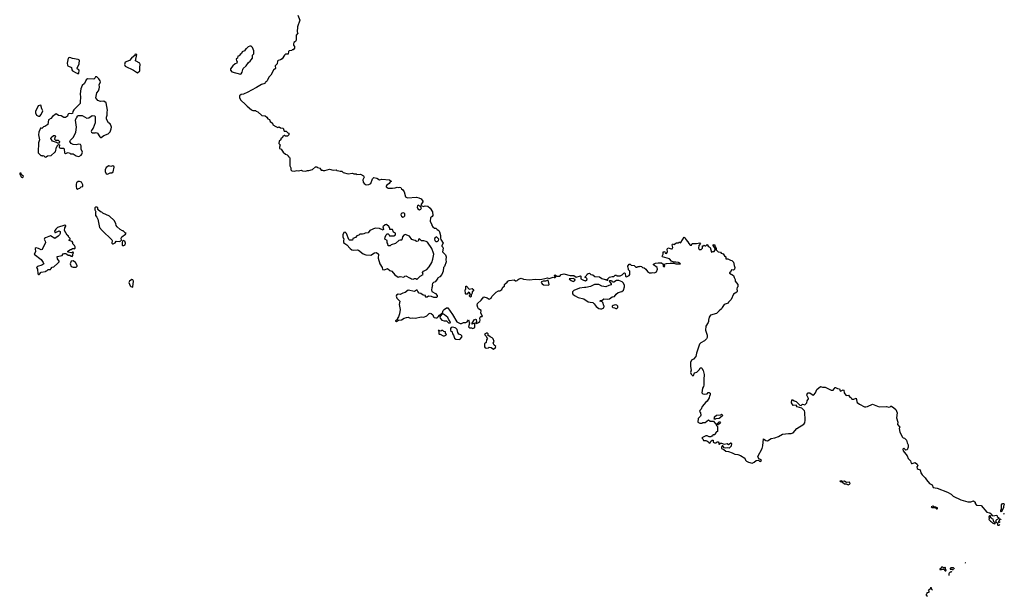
# Model space of a CAD drawing. Extents: x 1980017 to 2252640, y 74400 to 266395.
# Tile 295 of 388: x 2161343 to 2177057, y 144304 to 153511. Entities that reach past the tile are written whole.
import ezdxf

# ---------------------------------------------------------------- set-up
doc = ezdxf.new("R2010")
doc.units = 0

msp = doc.modelspace()

# ---------------------------------------------------------------- linework, layer by layer
at = {"layer": '0CON20XD'}
for points in [[(2165781, 153585), (2165812, 153505), (2165778, 153395), (2165772, 153315), (2165780, 153295), (2165757, 153263), (2165756, 153185), (2165746, 153165), (2165720, 153145), (2165713, 153125), (2165712, 153105), (2165728, 153085), (2165730, 153055), (2165708, 153032), (2165692, 153028), (2165685, 153020), (2165644, 153016), (2165634, 153005), (2165625, 152960), (2165585, 152960), (2165567, 152943), (2165530, 152885), (2165505, 152870), (2165468, 152862), (2165455, 152850), (2165452, 152805), (2165422, 152775), (2165425, 152730), (2165392, 152705), (2165350, 152625), (2165318, 152595), (2165290, 152535), (2165275, 152520), (2165260, 152515), (2165255, 152490), (2165203, 152477), (2165124, 152426), (2165042, 152388), (2164985, 152353), (2164915, 152322), (2164875, 152318), (2164850, 152295), (2164852, 152265), (2164872, 152225), (2164949, 152159), (2164975, 152128), (2165044, 152074), (2165065, 152063), (2165105, 152062), (2165115, 152052), (2165145, 152042), (2165205, 151983), (2165258, 151978), (2165286, 151956), (2165305, 151928), (2165330, 151915), (2165342, 151885), (2165375, 151860), (2165385, 151832), (2165433, 151803), (2165465, 151792), (2165485, 151800), (2165503, 151783), (2165547, 151777), (2165562, 151732), (2165595, 151730), (2165622, 151702), (2165638, 151698), (2165640, 151675), (2165615, 151652), (2165585, 151650), (2165575, 151660), (2165565, 151660), (2165555, 151650), (2165545, 151650), (2165538, 151632), (2165512, 151608), (2165510, 151595), (2165485, 151570), (2165480, 151535), (2165498, 151515), (2165488, 151475), (2165492, 151455), (2165516, 151446), (2165547, 151397), (2165585, 151362), (2165610, 151355), (2165630, 151335), (2165630, 151325), (2165648, 151315), (2165652, 151295), (2165652, 151175), (2165670, 151145), (2165670, 151115), (2165685, 151099), (2165725, 151092), (2165765, 151102), (2165795, 151098), (2165835, 151110), (2165858, 151098), (2165905, 151090), (2165935, 151103), (2165956, 151104), (2166015, 151120), (2166065, 151160), (2166085, 151160), (2166095, 151150), (2166132, 151142), (2166155, 151110), (2166175, 151110), (2166185, 151102), (2166215, 151102), (2166285, 151122), (2166345, 151108), (2166392, 151112), (2166403, 151103), (2166435, 151100), (2166455, 151090), (2166482, 151092), (2166505, 151070), (2166585, 151048), (2166655, 151058), (2166678, 151048), (2166715, 151048), (2166725, 151040), (2166780, 151045), (2166828, 151018), (2166837, 151007), (2166838, 150995), (2166819, 150955), (2166824, 150915), (2166838, 150895), (2166875, 150876), (2166915, 150878), (2166945, 150893), (2166975, 150968), (2166995, 150992), (2167045, 150980), (2167085, 150952), (2167125, 150962), (2167245, 150952), (2167270, 150935), (2167270, 150925), (2167255, 150920), (2167240, 150895), (2167201, 150869), (2167190, 150855), (2167192, 150842), (2167225, 150820), (2167295, 150820), (2167335, 150828)], [(2164865, 152643), (2164875, 152648), (2164896, 152674), (2164902, 152715), (2164911, 152729), (2164956, 152774), (2164995, 152828), (2165023, 152847), (2165035, 152870), (2165060, 152895), (2165060, 152945), (2165078, 152965), (2165082, 153015), (2165060, 153065), (2165035, 153088), (2165015, 153088), (2164990, 153075), (2164965, 153050), (2164954, 153046), (2164930, 153015), (2164895, 153000), (2164885, 152970), (2164860, 152955), (2164848, 152932), (2164822, 152928), (2164820, 152895), (2164800, 152885), (2164802, 152855), (2164812, 152845), (2164808, 152815), (2164784, 152806), (2164742, 152775), (2164708, 152725), (2164708, 152705), (2164729, 152679), (2164865, 152643)], [(2162285, 152650), (2162290, 152705), (2162265, 152720), (2162262, 152735), (2162290, 152805), (2162296, 152866), (2162276, 152876), (2162185, 152892), (2162145, 152908), (2162125, 152902), (2162118, 152895), (2162100, 152815), (2162104, 152784), (2162112, 152772), (2162170, 152745), (2162173, 152713), (2162185, 152692), (2162245, 152660), (2162258, 152658), (2162265, 152650), (2162285, 152650)], [(2163225, 152662), (2163260, 152695), (2163258, 152745), (2163268, 152795), (2163260, 152815), (2163190, 152855), (2163210, 152955), (2163185, 152960), (2163180, 152955), (2163188, 152942), (2163125, 152897), (2163095, 152860), (2163027, 152833), (2163013, 152795), (2163025, 152770), (2163157, 152707), (2163225, 152662)], [(2161748, 151318), (2161765, 151322), (2161785, 151338), (2161845, 151340), (2161902, 151398), (2161915, 151400), (2161930, 151475), (2161940, 151485), (2161940, 151495), (2161965, 151520), (2161980, 151515), (2161972, 151472), (2161995, 151462), (2162045, 151460), (2162055, 151450), (2162060, 151385), (2162073, 151373), (2162115, 151388), (2162145, 151380), (2162155, 151370), (2162195, 151370), (2162245, 151338), (2162285, 151328), (2162325, 151348), (2162337, 151365), (2162343, 151395), (2162322, 151445), (2162322, 151495), (2162315, 151520), (2162285, 151522), (2162245, 151512), (2162195, 151520), (2162162, 151532), (2162143, 151565), (2162152, 151585), (2162202, 151635), (2162237, 151715), (2162250, 151795), (2162232, 151905), (2162245, 151940), (2162260, 151955), (2162262, 151968), (2162278, 151982), (2162342, 151982), (2162415, 151940), (2162445, 151942), (2162501, 151979), (2162538, 151975), (2162547, 151965), (2162550, 151945), (2162547, 151865), (2162515, 151780), (2162492, 151755), (2162483, 151725), (2162488, 151715), (2162505, 151703), (2162548, 151702), (2162565, 151710), (2162572, 151702), (2162585, 151700), (2162622, 151642), (2162635, 151632), (2162645, 151632), (2162685, 151660), (2162755, 151688), (2162787, 151723), (2162805, 151770), (2162810, 151795), (2162803, 151813), (2162786, 151846), (2162760, 151865), (2162728, 151925), (2162728, 151955), (2162738, 151985), (2162738, 152035), (2162747, 152065), (2162724, 152184), (2162685, 152210), (2162635, 152207), (2162589, 152219), (2162557, 152265), (2162576, 152344), (2162600, 152375), (2162610, 152405), (2162618, 152435), (2162610, 152475), (2162630, 152515), (2162627, 152535), (2162607, 152567), (2162575, 152600), (2162552, 152598), (2162548, 152582), (2162525, 152560), (2162423, 152567), (2162405, 152550), (2162376, 152494), (2162339, 152461), (2162320, 152405), (2162307, 152325), (2162314, 152275), (2162314, 152245), (2162306, 152224), (2162308, 152175), (2162205, 152070), (2162193, 152047), (2162188, 152012), (2162165, 152008), (2162135, 152012), (2162123, 152007), (2162110, 151995), (2162105, 151970), (2162075, 151948), (2162045, 151950), (2162007, 151977), (2161965, 151983), (2161925, 152010), (2161867, 151963), (2161839, 151931), (2161805, 151910), (2161790, 151835), (2161744, 151806), (2161721, 151799), (2161695, 151772), (2161685, 151780), (2161675, 151778), (2161648, 151715), (2161643, 151675), (2161660, 151595), (2161642, 151545), (2161638, 151395), (2161640, 151385), (2161682, 151342), (2161695, 151340), (2161705, 151330), (2161715, 151340), (2161727, 151337), (2161748, 151318)], [(2161645, 151968), (2161665, 151972), (2161684, 151996), (2161712, 152055), (2161697, 152085), (2161678, 152148), (2161640, 152135), (2161594, 152045), (2161594, 152025), (2161612, 151985), (2161645, 151968)], [(2161975, 151540), (2161945, 151540), (2161932, 151552), (2161865, 151572), (2161838, 151615), (2161845, 151630), (2161885, 151660), (2161905, 151660), (2161920, 151645), (2161902, 151628), (2161900, 151605), (2161915, 151590), (2161955, 151590), (2161980, 151565), (2161975, 151540)], [(2162745, 151044), (2162785, 151064), (2162815, 151067), (2162836, 151084), (2162852, 151155), (2162843, 151173), (2162827, 151177), (2162795, 151168), (2162765, 151177), (2162725, 151152), (2162707, 151115), (2162707, 151085), (2162722, 151052), (2162745, 151044)], [(2161385, 150993), (2161399, 151001), (2161402, 151015), (2161372, 151032), (2161365, 151060), (2161345, 151060), (2161343, 151043), (2161358, 151028), (2161362, 151005), (2161374, 150994), (2161385, 150993)], [(2162265, 150800), (2162272, 150808), (2162305, 150820), (2162325, 150840), (2162350, 150845), (2162350, 150875), (2162330, 150915), (2162295, 150928), (2162275, 150928), (2162252, 150908), (2162242, 150885), (2162243, 150845), (2162252, 150815), (2162265, 150800)], [(2167335, 150828), (2167365, 150838), (2167385, 150832), (2167405, 150838), (2167425, 150830), (2167435, 150810), (2167460, 150795), (2167480, 150765), (2167498, 150685), (2167530, 150665), (2167675, 150676), (2167715, 150667), (2167748, 150648), (2167777, 150615), (2167776, 150604), (2167747, 150555), (2167748, 150545), (2167785, 150530), (2167815, 150541), (2167855, 150532), (2167895, 150500), (2167932, 150445), (2167934, 150385), (2167925, 150368), (2167898, 150345), (2167893, 150293), (2167922, 150235), (2167923, 150223), (2167938, 150205), (2167965, 150182), (2167985, 150182), (2168005, 150160), (2168033, 150143), (2168042, 150125), (2168060, 150065), (2168058, 150025), (2168063, 150003), (2168100, 149945), (2168080, 149905), (2168080, 149895), (2168098, 149878), (2168102, 149865), (2168090, 149805), (2168138, 149755), (2168148, 149725), (2168143, 149675), (2168148, 149645), (2168122, 149568), (2168108, 149552), (2168102, 149495), (2168082, 149445), (2168048, 149405), (2168010, 149385), (2168010, 149375), (2167973, 149327), (2167945, 149313), (2167932, 149298), (2167928, 149275), (2167932, 149265), (2167918, 149232), (2167916, 149196), (2167922, 149172), (2167978, 149138), (2168005, 149108), (2168006, 149084), (2167996, 149074), (2167954, 149074), (2167915, 149093), (2167865, 149098), (2167845, 149080), (2167825, 149078), (2167818, 149085), (2167820, 149105), (2167784, 149114), (2167745, 149140), (2167720, 149145), (2167695, 149170), (2167685, 149190), (2167675, 149190), (2167645, 149172), (2167545, 149193), (2167497, 149153), (2167455, 149143), (2167415, 149124), (2167385, 149127), (2167357, 149113), (2167352, 149095), (2167360, 149065), (2167409, 149015), (2167401, 148965), (2167414, 148885), (2167404, 148815), (2167387, 148765), (2167368, 148735), (2167370, 148725), (2167338, 148705), (2167340, 148695), (2167354, 148694), (2167375, 148700), (2167388, 148712), (2167435, 148717), (2167478, 148745), (2167515, 148758), (2167545, 148760), (2167575, 148747), (2167615, 148753), (2167655, 148747), (2167755, 148767), (2167795, 148760), (2167839, 148781), (2167879, 148821), (2167895, 148824), (2167912, 148818), (2167936, 148796), (2167946, 148765), (2167957, 148755), (2167982, 148748), (2168005, 148750), (2168023, 148765), (2168042, 148795), (2168090, 148830), (2168099, 148865), (2168115, 148886), (2168155, 148910), (2168175, 148912), (2168250, 148805), (2168317, 148687), (2168375, 148658), (2168395, 148658), (2168424, 148676), (2168463, 148677), (2168485, 148688), (2168505, 148720), (2168522, 148665), (2168508, 148605), (2168523, 148593), (2168555, 148590), (2168575, 148578), (2168608, 148595), (2168608, 148658), (2168585, 148662), (2168565, 148650), (2168560, 148655), (2168594, 148716), (2168615, 148728), (2168628, 148725), (2168634, 148686), (2168620, 148665), (2168635, 148660), (2168666, 148674), (2168686, 148694), (2168693, 148715), (2168688, 148745), (2168691, 148759), (2168705, 148772), (2168725, 148770), (2168730, 148775), (2168703, 148823), (2168706, 148866), (2168663, 148895), (2168652, 148915), (2168642, 148955), (2168649, 148981), (2168710, 149030), (2168752, 149088), (2168805, 149070), (2168835, 149050), (2168865, 149063), (2168878, 149092), (2168922, 149132), (2168945, 149159), (2168985, 149180), (2169005, 149183), (2169036, 149204), (2169055, 149238), (2169078, 149255), (2169082, 149285), (2169090, 149295), (2169122, 149318), (2169135, 149336), (2169155, 149346), (2169235, 149359), (2169255, 149343), (2169268, 149342), (2169284, 149346), (2169296, 149365), (2169314, 149375), (2169345, 149383), (2169385, 149370), (2169475, 149359), (2169575, 149370), (2169635, 149364), (2169675, 149368), (2169725, 149376), (2169765, 149391), (2169795, 149380), (2169855, 149400), (2169875, 149392), (2169890, 149395), (2169900, 149405), (2169881, 149411), (2169877, 149425), (2169890, 149435), (2169918, 149418), (2169965, 149418), (2169987, 149445), (2170025, 149453), (2170127, 149427), (2170185, 149424), (2170225, 149402), (2170292, 149422), (2170300, 149415), (2170300, 149375), (2170340, 149350), (2170375, 149343), (2170392, 149355), (2170398, 149375), (2170385, 149390), (2170370, 149395), (2170370, 149405), (2170390, 149425), (2170401, 149449), (2170415, 149460), (2170435, 149463), (2170460, 149445), (2170490, 149435), (2170523, 149413), (2170595, 149403), (2170635, 149377), (2170685, 149360), (2170705, 149360), (2170715, 149350), (2170728, 149352), (2170730, 149375), (2170755, 149400), (2170798, 149412), (2170825, 149410), (2170845, 149430), (2170865, 149430), (2170875, 149420), (2170925, 149420), (2170957, 149435), (2170986, 149466), (2170995, 149467), (2171005, 149458), (2171010, 149415), (2171015, 149408), (2171025, 149407), (2171070, 149425), (2171079, 149441), (2171080, 149495), (2171060, 149515), (2171060, 149535), (2171053, 149543), (2171048, 149575), (2171070, 149605), (2171085, 149610), (2171103, 149593), (2171148, 149588), (2171175, 149560), (2171195, 149560), (2171205, 149570), (2171235, 149570), (2171245, 149578), (2171265, 149570), (2171282, 149552), (2171307, 149547), (2171335, 149528), (2171361, 149491), (2171395, 149468), (2171425, 149467), (2171445, 149473), (2171475, 149470), (2171508, 149485), (2171522, 149525), (2171516, 149556), (2171460, 149595), (2171460, 149605), (2171490, 149625), (2171535, 149630), (2171585, 149627), (2171612, 149605), (2171611, 149575), (2171625, 149564), (2171637, 149575), (2171630, 149605), (2171665, 149620), (2171725, 149626), (2171785, 149624), (2171816, 149614), (2171890, 149615), (2171880, 149625), (2171855, 149632), (2171815, 149642), (2171781, 149641), (2171745, 149654), (2171715, 149693), (2171603, 149723), (2171598, 149735), (2171602, 149748), (2171612, 149765), (2171613, 149795), (2171625, 149808), (2171637, 149807), (2171642, 149785), (2171651, 149781), (2171665, 149780), (2171678, 149792), (2171683, 149805), (2171678, 149845), (2171685, 149870), (2171745, 149850), (2171757, 149853), (2171768, 149875), (2171758, 149915), (2171762, 149928), (2171775, 149930), (2171785, 149920), (2171823, 149947), (2171855, 149950), (2171865, 149960), (2171875, 149960), (2171885, 149950), (2171895, 149952), (2171945, 150038), (2171965, 150030), (2171975, 150000), (2172008, 149965), (2172020, 149935), (2172045, 149910), (2172065, 149910), (2172075, 149940), (2172145, 149940), (2172195, 149950), (2172210, 149935), (2172184, 149906), (2172178, 149865), (2172185, 149840), (2172217, 149843), (2172238, 149862), (2172242, 149898), (2172255, 149900), (2172265, 149910), (2172275, 149900), (2172295, 149900), (2172315, 149920), (2172332, 149895), (2172360, 149875), (2172385, 149798), (2172405, 149810), (2172428, 149812), (2172440, 149835), (2172440, 149855), (2172410, 149905), (2172410, 149915), (2172425, 149920), (2172437, 149907), (2172440, 149885), (2172460, 149855), (2172460, 149835), (2172490, 149805), (2172525, 149798), (2172540, 149785), (2172568, 149775), (2172591, 149741), (2172610, 149725), (2172615, 149690), (2172645, 149690), (2172685, 149670), (2172707, 149667), (2172735, 149640), (2172744, 149584), (2172757, 149555), (2172752, 149528), (2172735, 149510), (2172705, 149518), (2172685, 149480), (2172670, 149475), (2172670, 149465), (2172737, 149425), (2172744, 149394), (2172760, 149365), (2172760, 149335), (2172802, 149282), (2172802, 149245), (2172796, 149234), (2172787, 149213), (2172792, 149175), (2172788, 149162), (2172734, 149126), (2172696, 149044), (2172657, 149003), (2172648, 148985), (2172585, 148962), (2172554, 148916), (2172545, 148892), (2172505, 148862), (2172465, 148820), (2172369, 148791), (2172348, 148762), (2172334, 148715), (2172336, 148694), (2172330, 148675), (2172293, 148615), (2172290, 148555), (2172317, 148475), (2172312, 148435), (2172302, 148415), (2172272, 148385), (2172215, 148351), (2172192, 148328), (2172146, 148185), (2172136, 148134), (2172095, 148092), (2172064, 148076), (2172046, 148035), (2172046, 147975), (2172058, 147915), (2172051, 147875), (2172061, 147851), (2172085, 147827), (2172095, 147830), (2172115, 147873), (2172149, 147881), (2172192, 147925), (2172205, 147950), (2172225, 147950), (2172228, 147945)], [(2167725, 150476), (2167745, 150483), (2167754, 150505), (2167740, 150530), (2167705, 150548), (2167692, 150538), (2167684, 150515), (2167695, 150490), (2167725, 150476)], [(2162835, 149931), (2162865, 149950), (2162885, 149973), (2162935, 149972), (2162959, 149981), (2162967, 149993), (2162964, 150025), (2162974, 150045), (2163030, 150085), (2163040, 150105), (2163025, 150110), (2162995, 150138), (2162985, 150138), (2162945, 150160), (2162897, 150205), (2162883, 150225), (2162876, 150256), (2162853, 150303), (2162778, 150375), (2162672, 150422), (2162655, 150440), (2162632, 150442), (2162592, 150482), (2162590, 150505), (2162578, 150518), (2162553, 150517), (2162540, 150505), (2162540, 150475), (2162558, 150445), (2162552, 150435), (2162552, 150385), (2162576, 150356), (2162589, 150325), (2162619, 150195), (2162657, 150145), (2162813, 149995), (2162820, 149985), (2162815, 149942), (2162825, 149931), (2162835, 149931)], [(2167455, 150359), (2167475, 150361), (2167489, 150381), (2167487, 150415), (2167465, 150426), (2167432, 150418), (2167426, 150396), (2167436, 150376), (2167455, 150359)], [(2161655, 149440), (2161688, 149482), (2161755, 149490), (2161765, 149500), (2161775, 149500), (2161795, 149520), (2161835, 149520), (2161840, 149535), (2161862, 149558), (2161890, 149565), (2161953, 149625), (2161972, 149645), (2161973, 149655), (2161947, 149695), (2161942, 149728), (2162020, 149745), (2162035, 149770), (2162055, 149778), (2162077, 149777), (2162098, 149768), (2162115, 149750), (2162145, 149750), (2162163, 149733), (2162178, 149732), (2162190, 149745), (2162190, 149775), (2162200, 149785), (2162198, 149798), (2162185, 149800), (2162178, 149792), (2162165, 149790), (2162115, 149800), (2162110, 149805), (2162113, 149817), (2162155, 149840), (2162165, 149840), (2162185, 149860), (2162205, 149860), (2162218, 149852), (2162230, 149865), (2162230, 149885), (2162222, 149892), (2162218, 149908), (2162192, 149932), (2162190, 149955), (2162178, 149968), (2162130, 149985), (2162132, 149998), (2162148, 150002), (2162150, 150015), (2162122, 150042), (2162120, 150055), (2162102, 150072), (2162058, 150145), (2162062, 150185), (2162080, 150215), (2162080, 150225), (2162065, 150232), (2161948, 150192), (2161918, 150165), (2161900, 150135), (2161903, 150113), (2161915, 150112), (2161975, 150140), (2161987, 150127), (2161988, 150095), (2161978, 150075), (2161956, 150054), (2161905, 150018), (2161835, 150062), (2161755, 150030), (2161739, 150015), (2161736, 150005), (2161751, 149975), (2161753, 149955), (2161713, 149865), (2161698, 149842), (2161685, 149837), (2161645, 149857), (2161605, 149867), (2161591, 149859), (2161593, 149803), (2161574, 149765), (2161685, 149683), (2161720, 149635), (2161728, 149615), (2161699, 149591), (2161625, 149568), (2161610, 149555), (2161628, 149525), (2161633, 149453), (2161642, 149442), (2161655, 149440)], [(2167685, 149370), (2167734, 149416), (2167780, 149445), (2167770, 149475), (2167790, 149495), (2167839, 149521), (2167878, 149565), (2167920, 149635), (2167937, 149685), (2167950, 149765), (2167948, 149785), (2167918, 149855), (2167849, 149959), (2167832, 149972), (2167795, 149980), (2167755, 149980), (2167725, 150010), (2167710, 150005), (2167707, 149983), (2167700, 149975), (2167675, 149972), (2167656, 149986), (2167635, 149989), (2167603, 150003), (2167566, 150056), (2167495, 150080), (2167472, 150068), (2167450, 150045), (2167442, 149998), (2167435, 149990), (2167415, 149992), (2167394, 149986), (2167340, 149935), (2167270, 149915), (2167255, 149900), (2167225, 149900), (2167217, 149937), (2167210, 149945), (2167210, 149985), (2167172, 150005), (2167174, 150036), (2167190, 150075), (2167205, 150090), (2167225, 150090), (2167240, 150075), (2167245, 150060), (2167315, 150060), (2167340, 150075), (2167340, 150105), (2167311, 150121), (2167295, 150160), (2167252, 150162), (2167250, 150185), (2167240, 150195), (2167240, 150205), (2167195, 150240), (2167175, 150238), (2167140, 150205), (2167150, 150165), (2167145, 150152), (2167085, 150178), (2167018, 150182), (2166933, 150147), (2166902, 150108), (2166855, 150102), (2166835, 150090), (2166815, 150088), (2166773, 150087), (2166755, 150070), (2166725, 150060), (2166700, 150035), (2166662, 150018), (2166655, 149990), (2166605, 149990), (2166595, 150000), (2166559, 150095), (2166535, 150119), (2166515, 150113), (2166498, 150075), (2166502, 150042), (2166518, 150005), (2166510, 149985), (2166513, 149953), (2166530, 149935), (2166566, 149916), (2166617, 149857), (2166645, 149838), (2166675, 149830), (2166735, 149838), (2166752, 149832), (2166823, 149773), (2166865, 149758), (2166945, 149752), (2167005, 149788), (2167035, 149792), (2167067, 149767), (2167063, 149705), (2167090, 149615), (2167128, 149555), (2167135, 149522), (2167165, 149518), (2167215, 149540), (2167250, 149505), (2167280, 149495), (2167330, 149435), (2167385, 149402), (2167415, 149408), (2167475, 149400), (2167492, 149418), (2167505, 149420), (2167565, 149388), (2167580, 149385), (2167595, 149372), (2167625, 149370), (2167645, 149380), (2167665, 149380), (2167675, 149370), (2167685, 149370)], [(2162985, 149903), (2163005, 149904), (2163024, 149916), (2163030, 149945), (2163020, 149975), (2162994, 149986), (2162983, 149977), (2162976, 149955), (2162981, 149911), (2162985, 149903)], [(2168005, 149967), (2168015, 149973), (2168028, 149985), (2168032, 150005), (2167995, 150042), (2167968, 150025), (2167963, 150005), (2167970, 149985), (2167985, 149968), (2168005, 149967)], [(2162195, 149557), (2162245, 149561), (2162260, 149575), (2162261, 149585), (2162233, 149635), (2162195, 149662), (2162162, 149655), (2162148, 149615), (2162165, 149572), (2162195, 149557)], [(2163145, 149240), (2163150, 149245), (2163158, 149335), (2163150, 149355), (2163135, 149360), (2163095, 149336), (2163086, 149315), (2163104, 149264), (2163115, 149252), (2163145, 149240)], [(2169785, 149270), (2169792, 149285), (2169775, 149350), (2169734, 149336), (2169695, 149334), (2169672, 149325), (2169667, 149315), (2169681, 149291), (2169705, 149278), (2169785, 149270)], [(2170175, 149333), (2170195, 149340), (2170210, 149355), (2170210, 149365), (2170175, 149376), (2170110, 149375), (2170145, 149348), (2170175, 149333)], [(2170635, 148892), (2170668, 148912), (2170670, 148935), (2170663, 148943), (2170650, 148995), (2170637, 149007), (2170600, 149015), (2170610, 149025), (2170635, 149028), (2170668, 149052), (2170725, 149048), (2170755, 149052), (2170800, 149085), (2170835, 149092), (2170861, 149129), (2170894, 149156), (2170955, 149173), (2170978, 149192), (2170996, 149245), (2170995, 149270), (2170975, 149310), (2170960, 149325), (2170905, 149348), (2170870, 149345), (2170825, 149320), (2170805, 149320), (2170798, 149335), (2170785, 149342), (2170755, 149340), (2170750, 149335), (2170780, 149295), (2170780, 149275), (2170743, 149267), (2170695, 149243), (2170635, 149257), (2170585, 149282), (2170515, 149282), (2170455, 149253), (2170376, 149234), (2170355, 149236), (2170278, 149222), (2170185, 149187), (2170167, 149165), (2170163, 149145), (2170169, 149129), (2170198, 149105), (2170256, 149076), (2170348, 149055), (2170415, 149007), (2170445, 148999), (2170488, 148998), (2170513, 148975), (2170541, 148931), (2170585, 148897), (2170614, 148894), (2170635, 148892)], [(2168535, 149080), (2168520, 149095), (2168520, 149105), (2168540, 149125), (2168521, 149151), (2168505, 149158), (2168482, 149128), (2168465, 149128), (2168460, 149135), (2168450, 149195), (2168462, 149208), (2168463, 149257), (2168476, 149256), (2168515, 149207), (2168565, 149219), (2168590, 149195), (2168563, 149165), (2168566, 149144), (2168548, 149112), (2168547, 149093), (2168535, 149080)], [(2168215, 148673), (2168220, 148685), (2168191, 148721), (2168176, 148755), (2168125, 148801), (2168105, 148810), (2168082, 148808), (2168048, 148765), (2168052, 148745), (2168080, 148715), (2168115, 148702), (2168155, 148702), (2168185, 148673), (2168215, 148673)], [(2170858, 148898), (2170875, 148900), (2170888, 148915), (2170888, 148935), (2170872, 148952), (2170845, 148958), (2170813, 148947), (2170800, 148935), (2170800, 148925), (2170810, 148915), (2170835, 148912), (2170858, 148898)], [(2168103, 148463), (2168125, 148464), (2168146, 148474), (2168152, 148485), (2168140, 148505), (2168138, 148528), (2168113, 148533), (2168095, 148548), (2168075, 148548), (2168065, 148540), (2168035, 148550), (2168024, 148546), (2168030, 148535), (2168030, 148495), (2168035, 148490), (2168055, 148490), (2168103, 148463)], [(2168355, 148402), (2168378, 148415), (2168402, 148455), (2168398, 148465), (2168385, 148478), (2168351, 148491), (2168338, 148515), (2168323, 148565), (2168306, 148586), (2168295, 148593), (2168255, 148600), (2168230, 148595), (2168221, 148579), (2168218, 148548), (2168247, 148527), (2168252, 148495), (2168268, 148475), (2168280, 148425), (2168305, 148408), (2168355, 148402)], [(2168905, 148252), (2168938, 148275), (2168940, 148295), (2168913, 148315), (2168902, 148335), (2168900, 148345), (2168913, 148375), (2168900, 148415), (2168885, 148433), (2168850, 148445), (2168812, 148472), (2168820, 148485), (2168817, 148497), (2168805, 148508), (2168793, 148507), (2168762, 148485), (2168788, 148458), (2168792, 148442), (2168810, 148425), (2168791, 148399), (2168790, 148355), (2168760, 148335), (2168760, 148285), (2168772, 148272), (2168795, 148268), (2168827, 148273), (2168835, 148280), (2168865, 148277), (2168905, 148252)], [(2172228, 147945), (2172252, 147912), (2172268, 147845), (2172261, 147765), (2172264, 147676), (2172258, 147652), (2172238, 147625), (2172228, 147555), (2172246, 147536), (2172275, 147530), (2172312, 147538), (2172333, 147557), (2172347, 147557), (2172360, 147545), (2172360, 147515), (2172353, 147507), (2172347, 147475), (2172315, 147418), (2172295, 147402), (2172237, 147335), (2172217, 147293), (2172195, 147272), (2172192, 147255), (2172206, 147236), (2172212, 147195), (2172208, 147182), (2172171, 147145), (2172167, 147085), (2172195, 147068), (2172235, 147070), (2172245, 147080), (2172285, 147080), (2172335, 147120), (2172365, 147100), (2172418, 147098), (2172445, 147060), (2172475, 147060), (2172505, 147090), (2172515, 147090), (2172530, 147075), (2172518, 147062), (2172502, 147058), (2172498, 147042), (2172485, 147040), (2172475, 147050), (2172460, 147035), (2172480, 147015), (2172480, 146935), (2172465, 146930), (2172440, 146905), (2172435, 146880), (2172405, 146880), (2172398, 146862), (2172385, 146860), (2172375, 146850), (2172345, 146850), (2172315, 146868), (2172295, 146868), (2172230, 146835), (2172247, 146817), (2172255, 146790), (2172295, 146793), (2172308, 146788), (2172340, 146765), (2172345, 146750), (2172360, 146755), (2172381, 146789), (2172395, 146798), (2172410, 146795), (2172410, 146765), (2172433, 146753), (2172457, 146753), (2172475, 146770), (2172488, 146768), (2172500, 146755), (2172500, 146735), (2172505, 146732), (2172525, 146750), (2172545, 146750), (2172584, 146734), (2172632, 146742), (2172655, 146728), (2172690, 146755), (2172700, 146755), (2172702, 146745), (2172696, 146704), (2172675, 146678), (2172665, 146672), (2172635, 146677), (2172605, 146668), (2172586, 146676), (2172565, 146708), (2172555, 146708), (2172541, 146685), (2172545, 146662), (2172579, 146649), (2172615, 146620), (2172655, 146616), (2172715, 146596), (2172755, 146572), (2172805, 146566), (2172845, 146552), (2172915, 146511), (2172929, 146479), (2172943, 146463), (2172975, 146446), (2173035, 146429), (2173065, 146445), (2173095, 146474), (2173135, 146480), (2173155, 146457), (2173180, 146475), (2173178, 146485), (2173141, 146501), (2173122, 146535), (2173190, 146665), (2173204, 146705), (2173215, 146820), (2173251, 146791), (2173275, 146788), (2173335, 146822), (2173395, 146833), (2173453, 146857), (2173515, 146894), (2173614, 146906), (2173655, 146901), (2173687, 146913), (2173745, 146985), (2173858, 147052), (2173871, 147075), (2173876, 147114), (2173874, 147245), (2173866, 147266), (2173825, 147307), (2173751, 147331), (2173735, 147358), (2173685, 147350), (2173660, 147395), (2173665, 147440), (2173682, 147442), (2173703, 147423), (2173735, 147417), (2173794, 147354), (2173815, 147352), (2173835, 147373), (2173875, 147364), (2173904, 147395), (2173913, 147425), (2173932, 147455), (2173932, 147465), (2173906, 147515), (2173914, 147546), (2173925, 147553), (2173955, 147554), (2174005, 147517), (2174015, 147520), (2174044, 147555), (2174064, 147605), (2174125, 147654), (2174155, 147646), (2174198, 147645), (2174295, 147593), (2174324, 147596), (2174355, 147636), (2174365, 147640), (2174397, 147623), (2174428, 147615), (2174438, 147585), (2174445, 147580), (2174485, 147602), (2174495, 147598), (2174502, 147555), (2174525, 147517), (2174535, 147510), (2174569, 147515), (2174593, 147483), (2174613, 147473), (2174625, 147450), (2174655, 147451), (2174695, 147470), (2174702, 147415), (2174711, 147401), (2174745, 147371), (2174825, 147331), (2174845, 147328), (2174875, 147334), (2174955, 147371), (2175062, 147332), (2175175, 147334), (2175215, 147322), (2175235, 147329), (2175245, 147342), (2175255, 147342), (2175295, 147316), (2175326, 147285), (2175349, 147235), (2175338, 147155), (2175357, 147085), (2175353, 147045), (2175387, 147007), (2175379, 146985), (2175392, 146925), (2175433, 146843), (2175445, 146834), (2175465, 146830), (2175496, 146795), (2175506, 146755), (2175524, 146725), (2175523, 146685), (2175505, 146643), (2175485, 146638), (2175455, 146667), (2175439, 146655), (2175440, 146625), (2175505, 146547), (2175523, 146503), (2175562, 146465), (2175563, 146445), (2175575, 146427), (2175588, 146422), (2175635, 146440), (2175666, 146415), (2175676, 146395), (2175661, 146369), (2175667, 146347), (2175682, 146335), (2175712, 146325), (2175727, 146275), (2175744, 146244), (2175795, 146194), (2175813, 146163), (2175865, 146106), (2175905, 146086), (2175922, 146042), (2175985, 146030), (2176150, 145965), (2176206, 145935), (2176243, 145903), (2176365, 145843), (2176475, 145810), (2176525, 145812), (2176565, 145830), (2176590, 145805), (2176593, 145785), (2176615, 145759), (2176686, 145756), (2176777, 145647), (2176825, 145638), (2176850, 145615), (2176852, 145602), (2176865, 145600), (2176875, 145590), (2176938, 145598), (2176945, 145580), (2176968, 145558), (2176970, 145545), (2176930, 145525), (2176920, 145515), (2176920, 145495), (2176932, 145482), (2176948, 145478), (2176950, 145445), (2176955, 145440), (2176975, 145440), (2176985, 145450), (2176986, 145450)], [(2172445, 147130), (2172420, 147135), (2172430, 147145), (2172432, 147168), (2172462, 147198), (2172535, 147200), (2172545, 147210), (2172558, 147198), (2172555, 147180), (2172508, 147142), (2172455, 147140), (2172445, 147130)], [(2174565, 146086), (2174585, 146092), (2174599, 146105), (2174585, 146126), (2174545, 146121), (2174526, 146126), (2174505, 146141), (2174479, 146139), (2174455, 146148), (2174432, 146145), (2174438, 146135), (2174474, 146124), (2174505, 146101), (2174535, 146101), (2174565, 146086)], [(2175985, 145700), (2175990, 145705), (2175988, 145715), (2175965, 145730), (2175945, 145730), (2175915, 145742), (2175890, 145735), (2175904, 145724), (2175952, 145722), (2175975, 145700), (2175985, 145700)], [(2177005, 145650), (2177000, 145665), (2177003, 145687), (2177010, 145695), (2177012, 145765), (2177030, 145785), (2177047, 145787), (2177052, 145765), (2177042, 145745), (2177042, 145718), (2177005, 145650)], [(2176905, 145462), (2176910, 145465), (2176910, 145485), (2176890, 145495), (2176878, 145538), (2176865, 145540), (2176842, 145562), (2176838, 145588), (2176822, 145588), (2176810, 145575), (2176810, 145565), (2176820, 145555), (2176812, 145532), (2176834, 145504), (2176870, 145485), (2176875, 145470), (2176905, 145462)], [(2176988, 145487), (2176985, 145490), (2176975, 145480), (2176970, 145485), (2176970, 145505), (2176980, 145515), (2176985, 145540), (2176998, 145538), (2177007, 145525)], [(2177050, 145615), (2177050, 145616), (2177055, 145630), (2177057, 145629)], [(2176125, 144710), (2176130, 144725), (2176120, 144735), (2176118, 144758), (2176105, 144770), (2176095, 144760), (2176085, 144760), (2176075, 144770), (2176055, 144770), (2176048, 144752), (2176030, 144735), (2176030, 144730), (2176055, 144730), (2176065, 144740), (2176095, 144740), (2176102, 144722), (2176112, 144712), (2176125, 144710)], [(2176260, 144745), (2176245, 144760), (2176205, 144760), (2176192, 144748), (2176195, 144740), (2176228, 144738), (2176243, 144723)], [(2176440, 144839), (2176432, 144838), (2176431, 144834)], [(2176219, 144696), (2176215, 144700), (2176208, 144692), (2176192, 144688), (2176178, 144672), (2176170, 144665), (2176170, 144635)], [(2175912, 144404), (2175900, 144415), (2175895, 144440), (2175880, 144440), (2175868, 144412), (2175840, 144400), (2175850, 144385), (2175850, 144365), (2175822, 144358), (2175818, 144342), (2175810, 144335), (2175812, 144322), (2175829, 144304)]]:
    msp.add_lwpolyline(points, dxfattribs=at)

doc.saveas('drawing.dxf')
